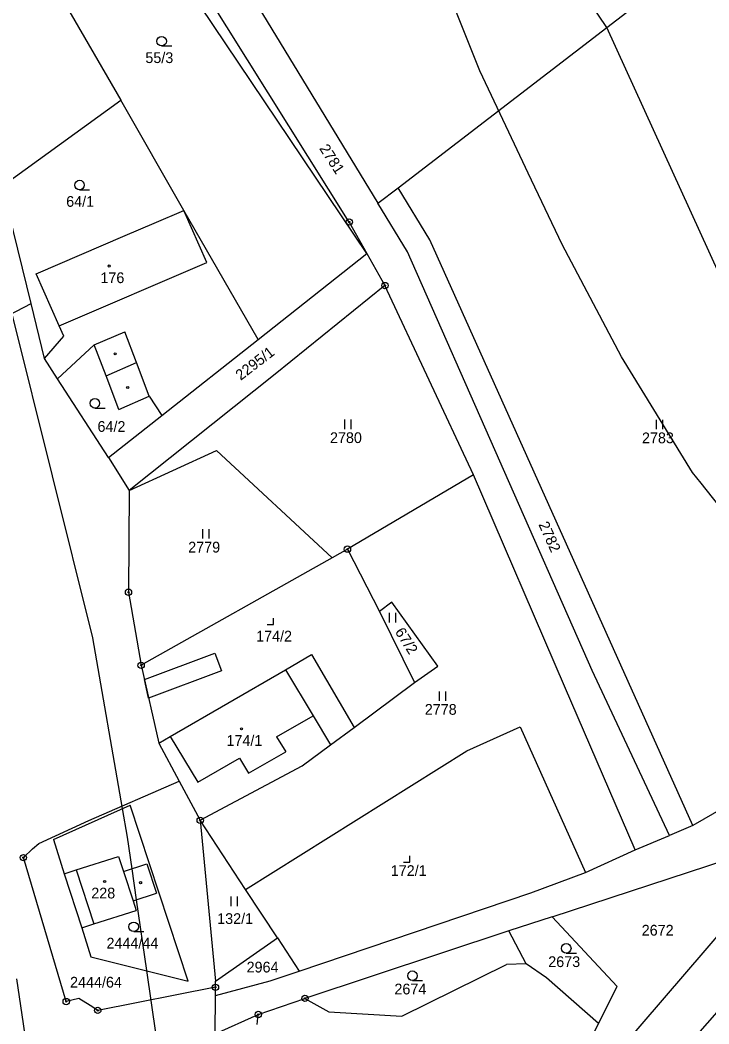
# Model space of a CAD drawing. Extents: x -546762 to -540209, y -1046851 to -1035694.
# Drawn here: x -542430.2 to -542321.1, y -1038439.2 to -1038280.2 of the extents above; entities that cross this region are included whole.
import ezdxf

# ---------------------------------------------------------------- set-up
doc = ezdxf.new("R2010")
doc.units = 0
for name, color, linetype in [('Vrstva 1', 7, 'Continuous'), ('Vrstva 18', 7, 'Continuous'), ('Vrstva 19', 7, 'Continuous'), ('Vrstva 24', 7, 'Continuous'), ('Vrstva 25', 7, 'Continuous'), ('Vrstva 3', 7, 'Continuous'), ('Vrstva 30', 7, 'Continuous'), ('Vrstva 37', 7, 'Continuous'), ('Vrstva 4', 7, 'Continuous'), ('Vrstva 52', 7, 'Continuous')]:
    doc.layers.add(name, color=color, linetype=linetype)

msp = doc.modelspace()

# ---------------------------------------------------------------- linework, layer by layer
at = {"layer": 'Vrstva 1'}
for p, q in [((-542416.17, -1038349.51), (-542412.89, -1038354.69)), ((-542373.23, -1038373.89), (-542367.71, -1038385.12)), ((-542383.74, -1038390.39), (-542380.99, -1038394.97)), ((-542408.23, -1038394.74), (-542404.99, -1038400.74)), ((-542419.3, -1038406.94), (-542404.99, -1038400.74)), ((-542404.99, -1038400.74), (-542401.65, -1038406.93)), ((-542427.19, -1038410.59), (-542419.3, -1038406.94)), ((-542428.2, -1038411.47), (-542427.19, -1038410.59)), ((-542429.66, -1038412.83), (-542428.2, -1038411.47)), ((-542422.88, -1038435.62), (-542429.66, -1038412.83)), ((-542399.23, -1038433.36), (-542417.88, -1038437.02)), ((-542420.9, -1038435.12), (-542422.88, -1038435.62)), ((-542419.07, -1038436.24), (-542420.9, -1038435.12)), ((-542417.88, -1038437.02), (-542419.07, -1038436.24))]:
    msp.add_line(p, q, dxfattribs=at)
for points in [[(-542337.22, -1038281.4), (-542405.66, -1038180.06)], [(-542337.22, -1038281.4), (-542222.61, -1038193.52)], [(-542378.03, -1038312.21), (-542426.37, -1038235.07)], [(-542375.23, -1038317.2), (-542425.98, -1038241.7)], [(-542439.2, -1038249.9), (-542414.25, -1038292.92)], [(-542396.66, -1038271.22), (-542373.5, -1038309.22)], [(-542370.31, -1038306.77), (-542337.22, -1038281.4)], [(-542288.49, -1038388.24), (-542337.22, -1038281.4)], [(-542433.03, -1038306.55), (-542414.25, -1038292.92)], [(-542404.23, -1038310.37), (-542414.25, -1038292.92)], [(-542373.5, -1038309.22), (-542370.31, -1038306.77)], [(-542365.26, -1038315.05), (-542370.31, -1038306.77)], [(-542408.95, -1038312.4), (-542404.23, -1038310.37)], [(-542392.49, -1038330.82), (-542404.23, -1038310.37)], [(-542368.81, -1038316.91), (-542373.5, -1038309.22)], [(-542428.45, -1038325.12), (-542431.93, -1038310.92)], [(-542378.03, -1038312.21), (-542375.23, -1038317.2)], [(-542413.55, -1038314.34), (-542408.95, -1038312.4)], [(-542427.63, -1038320.4), (-542413.55, -1038314.34)], [(-542323.6, -1038407.76), (-542365.26, -1038315.05)], [(-542339.55, -1038383.22), (-542368.81, -1038316.91)], [(-542392.49, -1038330.82), (-542375.23, -1038317.2)], [(-542375.23, -1038317.2), (-542372.38, -1038322.26)], [(-542423.98, -1038328.63), (-542427.63, -1038320.4)], [(-542372.38, -1038322.26), (-542389.78, -1038336.3)], [(-542358.33, -1038352.22), (-542372.38, -1038322.26)], [(-542439.99, -1038331.15), (-542428.45, -1038325.12)], [(-542426.33, -1038333.79), (-542428.45, -1038325.12)], [(-542423.26, -1038330.26), (-542423.98, -1038328.63)], [(-542426.33, -1038333.79), (-542423.26, -1038330.26)], [(-542407.71, -1038342.83), (-542392.49, -1038330.82)], [(-542424.24, -1038337.03), (-542418.43, -1038331.67)], [(-542416.57, -1038336.56), (-542418.43, -1038331.67)], [(-542424.24, -1038337.03), (-542426.33, -1038333.79)], [(-542416.17, -1038349.51), (-542424.24, -1038337.03)], [(-542414.54, -1038341.89), (-542416.57, -1038336.56)], [(-542389.78, -1038336.3), (-542412.89, -1038354.69)], [(-542414.54, -1038341.89), (-542409.72, -1038339.8)], [(-542409.72, -1038339.8), (-542407.71, -1038342.83)], [(-542416.17, -1038349.51), (-542407.71, -1038342.83)], [(-542412.89, -1038354.69), (-542399.05, -1038348.39)], [(-542399.05, -1038348.39), (-542380.74, -1038365.36)], [(-542358.33, -1038352.22), (-542378.32, -1038364)], [(-542343.92, -1038385.68), (-542358.33, -1038352.22)], [(-542412.89, -1038354.69), (-542413.01, -1038370.82)], [(-542378.32, -1038364), (-542380.74, -1038365.36)], [(-542378.32, -1038364), (-542373.23, -1038373.89)], [(-542380.74, -1038365.36), (-542411.01, -1038382.38)], [(-542413.01, -1038370.82), (-542411.01, -1038382.38)], [(-542371.29, -1038372.38), (-542373.23, -1038373.89)], [(-542363.99, -1038382.55), (-542371.29, -1038372.38)], [(-542411.01, -1038382.38), (-542408.23, -1038394.74)], [(-542406.39, -1038393.68), (-542388.14, -1038383.1)], [(-542388.14, -1038383.1), (-542383.74, -1038390.39)], [(-542367.71, -1038385.12), (-542363.99, -1038382.55)], [(-542327.29, -1038409.31), (-542339.55, -1038383.22)], [(-542377.27, -1038392.21), (-542367.71, -1038385.12)], [(-542332.72, -1038411.59), (-542343.92, -1038385.68)], [(-542380.99, -1038394.97), (-542377.27, -1038392.21)], [(-542359.41, -1038395.95), (-542350.94, -1038392.12)], [(-542350.94, -1038392.12), (-542340.61, -1038415.19)], [(-542408.23, -1038394.74), (-542406.39, -1038393.68)], [(-542394.46, -1038417.87), (-542359.41, -1038395.95)], [(-542385.51, -1038398.32), (-542380.99, -1038394.97)], [(-542306.29, -1038397.78), (-542323.6, -1038407.76)], [(-542401.65, -1038406.93), (-542385.51, -1038398.32)], [(-542424.91, -1038409.99), (-542412.72, -1038404.51)], [(-542403.54, -1038432.39), (-542412.72, -1038404.51)], [(-542401.65, -1038406.93), (-542399.22, -1038432.41)], [(-542394.46, -1038417.87), (-542401.65, -1038406.93)], [(-542323.6, -1038407.76), (-542327.29, -1038409.31)], [(-542424.91, -1038409.99), (-542423.18, -1038415.38)], [(-542332.72, -1038411.59), (-542327.29, -1038409.31)], [(-542324.68, -1038442.88), (-542295.36, -1038409.48)], [(-542345.88, -1038422.23), (-542311.86, -1038411.05)], [(-542340.61, -1038415.19), (-542332.72, -1038411.59)], [(-542421.28, -1038414.77), (-542414.57, -1038412.64)], [(-542414.57, -1038412.64), (-542413.8, -1038415.02)], [(-542413.8, -1038415.02), (-542410.09, -1038413.81)], [(-542410.09, -1038413.81), (-542408.58, -1038418.48)], [(-542423.18, -1038415.38), (-542421.28, -1038414.77)], [(-542423.18, -1038415.38), (-542420.43, -1038423.95)], [(-542349.28, -1038418.4), (-542340.61, -1038415.19)], [(-542412.29, -1038419.68), (-542408.58, -1038418.48)], [(-542389.41, -1038425.55), (-542394.46, -1038417.87)], [(-542385.96, -1038430.79), (-542349.28, -1038418.4)], [(-542412.29, -1038419.68), (-542411.8, -1038421.21)], [(-542418.51, -1038423.34), (-542411.8, -1038421.21)], [(-542420.43, -1038423.95), (-542418.51, -1038423.34)], [(-542345.88, -1038422.23), (-542352.73, -1038424.41)], [(-542318.14, -1038423.4), (-542348.44, -1038458.61)], [(-542335.59, -1038433.24), (-542345.88, -1038422.23)], [(-542420.43, -1038423.95), (-542418.96, -1038428.53)], [(-542352.73, -1038424.41), (-542385.05, -1038435.12)], [(-542349.99, -1038429.66), (-542352.73, -1038424.41)], [(-542399.22, -1038432.41), (-542389.41, -1038425.55)], [(-542389.41, -1038425.55), (-542385.96, -1038430.79)], [(-542418.96, -1038428.53), (-542403.54, -1038432.39)], [(-542369.68, -1038437.93), (-542353.1, -1038429.77)], [(-542349.99, -1038429.66), (-542353.1, -1038429.77)], [(-542346.77, -1038431.86), (-542349.99, -1038429.66)], [(-542390.55, -1038432.34), (-542385.96, -1038430.79)], [(-542426.6, -1038459.82), (-542430.72, -1038432.02)], [(-542399.24, -1038434.68), (-542390.55, -1038432.34)], [(-542399.23, -1038433.36), (-542399.22, -1038432.41)], [(-542338.54, -1038439.08), (-542346.77, -1038431.86)], [(-542399.24, -1038434.68), (-542399.23, -1038433.36)], [(-542338.54, -1038439.08), (-542335.59, -1038433.24)], [(-542399.3, -1038440.73), (-542399.24, -1038434.68)], [(-542392.45, -1038437.67), (-542385.05, -1038435.12)], [(-542385.05, -1038435.12), (-542381.29, -1038437.25)], [(-542399.3, -1038440.73), (-542392.45, -1038437.67)], [(-542392.6, -1038439.25), (-542392.45, -1038437.67)], [(-542381.29, -1038437.25), (-542369.68, -1038437.93)], [(-542338.54, -1038439.08), (-542348.44, -1038458.61)]]:
    msp.add_lwpolyline(points, dxfattribs=at)
at = {"layer": 'Vrstva 24'}
for centre, radius in [((-542378.03, -1038312.21), 0.5), ((-542378.03, -1038312.21), 0.1), ((-542372.38, -1038322.26), 0.5), ((-542372.38, -1038322.26), 0.1), ((-542378.32, -1038364), 0.5), ((-542378.32, -1038364), 0.1), ((-542413.01, -1038370.82), 0.5), ((-542413.01, -1038370.82), 0.1), ((-542411.01, -1038382.38), 0.5), ((-542411.01, -1038382.38), 0.1), ((-542401.65, -1038406.93), 0.5), ((-542401.65, -1038406.93), 0.1), ((-542429.66, -1038412.83), 0.5), ((-542429.66, -1038412.83), 0.1), ((-542399.23, -1038433.36), 0.5), ((-542399.23, -1038433.36), 0.1), ((-542422.88, -1038435.62), 0.5), ((-542422.88, -1038435.62), 0.1), ((-542385.05, -1038435.12), 0.5), ((-542385.05, -1038435.12), 0.1), ((-542417.88, -1038437.02), 0.5), ((-542417.88, -1038437.02), 0.1), ((-542392.45, -1038437.67), 0.5), ((-542392.45, -1038437.67), 0.1)]:
    msp.add_circle(centre, radius, dxfattribs=at)
at = {"layer": 'Vrstva 25'}
for p, q in [((-542407.76, -1038284.34), (-542406.16, -1038284.34)), ((-542420.77, -1038307.1), (-542419.17, -1038307.1)), ((-542418.33, -1038341.66), (-542416.73, -1038341.66)), ((-542378.72, -1038344.99), (-542378.72, -1038343.49)), ((-542377.72, -1038344.99), (-542377.72, -1038343.49)), ((-542329.36, -1038345.02), (-542329.36, -1038343.52)), ((-542328.36, -1038345.02), (-542328.36, -1038343.52)), ((-542401.23, -1038362.32), (-542401.23, -1038360.82)), ((-542400.23, -1038362.32), (-542400.23, -1038360.82)), ((-542371.65, -1038375.6), (-542371.65, -1038374.1)), ((-542370.65, -1038375.6), (-542370.65, -1038374.1)), ((-542363.76, -1038388.01), (-542363.76, -1038386.51)), ((-542362.76, -1038388.01), (-542362.76, -1038386.51)), ((-542396.76, -1038420.5), (-542396.76, -1038419)), ((-542395.76, -1038420.5), (-542395.76, -1038419)), ((-542412.19, -1038424.53), (-542410.59, -1038424.53)), ((-542343.65, -1038427.95), (-542342.05, -1038427.95)), ((-542368.02, -1038432.28), (-542366.42, -1038432.28))]:
    msp.add_line(p, q, dxfattribs=at)
for points in [[(-542391.04, -1038375.92), (-542390.04, -1038375.92), (-542390.04, -1038374.92)], [(-542369.46, -1038413.53), (-542368.46, -1038413.53), (-542368.46, -1038412.53)]]:
    msp.add_lwpolyline(points, dxfattribs=at)
for centre, radius in [((-542407.76, -1038283.59), 0.75), ((-542420.77, -1038306.35), 0.75), ((-542416.08, -1038319.18), 0.175), ((-542415.12, -1038333.08), 0.175), ((-542413.13, -1038338.4), 0.175), ((-542418.33, -1038340.91), 0.75), ((-542395.11, -1038392.44), 0.175), ((-542416.8, -1038416.61), 0.175), ((-542411.1, -1038416.8), 0.175), ((-542412.19, -1038423.78), 0.75), ((-542343.65, -1038427.2), 0.75), ((-542368.02, -1038431.53), 0.75)]:
    msp.add_circle(centre, radius, dxfattribs=at)
at = {"layer": 'Vrstva 3'}
for points in [[(-542408.95, -1038312.4), (-542404.23, -1038310.37)], [(-542400.58, -1038318.6), (-542404.23, -1038310.37)], [(-542413.55, -1038314.34), (-542408.95, -1038312.4)], [(-542427.63, -1038320.4), (-542413.55, -1038314.34)], [(-542423.98, -1038328.63), (-542400.58, -1038318.6)], [(-542423.98, -1038328.63), (-542427.63, -1038320.4)], [(-542406.39, -1038393.68), (-542388.14, -1038383.1)], [(-542388.14, -1038383.1), (-542383.74, -1038390.39)], [(-542389.54, -1038393.71), (-542383.74, -1038390.39)], [(-542406.39, -1038393.68), (-542402.05, -1038400.88)], [(-542389.54, -1038393.71), (-542388.09, -1038396.11)], [(-542393.99, -1038399.49), (-542388.09, -1038396.11)], [(-542402.05, -1038400.88), (-542395.44, -1038397.09)], [(-542395.44, -1038397.09), (-542393.99, -1038399.49)], [(-542421.28, -1038414.77), (-542414.57, -1038412.64)], [(-542414.57, -1038412.64), (-542413.8, -1038415.02)], [(-542421.28, -1038414.77), (-542418.51, -1038423.34)], [(-542413.8, -1038415.02), (-542412.29, -1038419.68)], [(-542412.29, -1038419.68), (-542411.8, -1038421.21)], [(-542418.51, -1038423.34), (-542411.8, -1038421.21)]]:
    msp.add_lwpolyline(points, dxfattribs=at)
at = {"layer": 'Vrstva 30'}
msp.add_lwpolyline([(-542410.5, -1038384.63), (-542399.34, -1038380.46), (-542398.29, -1038383.27), (-542409.84, -1038387.58), (-542410.5, -1038384.63)], dxfattribs=at)
at = {"layer": 'Vrstva 37'}
for centre in [(-542416.08, -1038319.18), (-542395.11, -1038392.44), (-542416.8, -1038416.61)]:
    msp.add_circle(centre, 0.175, dxfattribs=at)
at = {"layer": 'Vrstva 4'}
msp.add_line((-542384, -1038380.7), (-542377.27, -1038392.21), dxfattribs=at)
for points in [[(-542400.58, -1038318.6), (-542404.23, -1038310.37)], [(-542423.98, -1038328.63), (-542400.58, -1038318.6)], [(-542418.43, -1038331.67), (-542413.61, -1038329.58)], [(-542411.75, -1038334.47), (-542413.61, -1038329.58)], [(-542416.57, -1038336.56), (-542411.75, -1038334.47)], [(-542409.72, -1038339.8), (-542411.75, -1038334.47)], [(-542388.14, -1038383.1), (-542384, -1038380.7)], [(-542389.54, -1038393.71), (-542383.74, -1038390.39)], [(-542406.39, -1038393.68), (-542402.05, -1038400.88)], [(-542389.54, -1038393.71), (-542388.09, -1038396.11)], [(-542393.99, -1038399.49), (-542388.09, -1038396.11)], [(-542402.05, -1038400.88), (-542395.44, -1038397.09)], [(-542395.44, -1038397.09), (-542393.99, -1038399.49)], [(-542421.28, -1038414.77), (-542418.51, -1038423.34)], [(-542413.8, -1038415.02), (-542412.29, -1038419.68)]]:
    msp.add_lwpolyline(points, dxfattribs=at)
at = {"layer": 'Vrstva 52'}
for points in [[(-542294.13, -1038377.28), (-542294.76, -1038377.24), (-542298.68, -1038376.39), (-542302.1, -1038374.76), (-542305.51, -1038372.46), (-542309.18, -1038369.21), (-542312.66, -1038365.7), (-542322.3, -1038353.53), (-542323.64, -1038351.84), (-542334.88, -1038333.53), (-542344.29, -1038315.75), (-542349.67, -1038304.45), (-542351.84, -1038299.9), (-542357.36, -1038288.29), (-542368.05, -1038261.39), (-542368.64, -1038259.84), (-542374.62, -1038244.06), (-542380.44, -1038229.11), (-542383.58, -1038220.3)], [(-542431.52, -1038326.72), (-542418.7, -1038378.03), (-542414, -1038405.08), (-542413.21, -1038409.61), (-542412.49, -1038414.59), (-542411.78, -1038419.51), (-542410.16, -1038430.73), (-542407.26, -1038450.8), (-542406.21, -1038457.7), (-542404.86, -1038466.58), (-542402.09, -1038484.84), (-542400.86, -1038492.91)]]:
    msp.add_lwpolyline(points, dxfattribs=at)

# ---------------------------------------------------------------- texts
at = {"layer": 'Vrstva 18'}
for s, p in [('55/3', (-542410.34, -1038287.04)), ('64/1', (-542422.88, -1038309.8)), ('64/2', (-542417.92, -1038345.43)), ('2780', (-542381.09, -1038347.2)), ('2783', (-542331.66, -1038347.23)), ('2779', (-542403.55, -1038364.53)), ('2778', (-542366.07, -1038390.22)), ('132/1', (-542398.96, -1038423.34)), ('2672', (-542331.7, -1038425.18)), ('2444/44', (-542416.5, -1038427.23)), ('2964', (-542394.3, -1038431.02)), ('2673', (-542346.51, -1038430.16)), ('2444/64', (-542422.27, -1038433.41)), ('2674', (-542370.88, -1038434.49))]:
    msp.add_text(s, height=1.7, dxfattribs=at).set_placement(p)
for s, rotation, p in [('2781', 302.9801, (-542382.85, -1038300.56)), ('2295/1', 37.4448, (-542395.24, -1038337.37)), ('2782', 294.443, (-542348.1, -1038360.08)), ('67/2', 302.4, (-542370.86, -1038377.09))]:
    msp.add_text(s, height=1.7, rotation=rotation, dxfattribs=at).set_placement(p)
at = {"layer": 'Vrstva 19'}
for s, p in [('176', (-542417.46, -1038321.88)), ('174/2', (-542392.79, -1038378.62)), ('174/1', (-542397.49, -1038395.14)), ('172/1', (-542371.46, -1038415.74)), ('228', (-542418.91, -1038419.3))]:
    msp.add_text(s, height=1.7, dxfattribs=at).set_placement(p)

doc.saveas('drawing.dxf')
